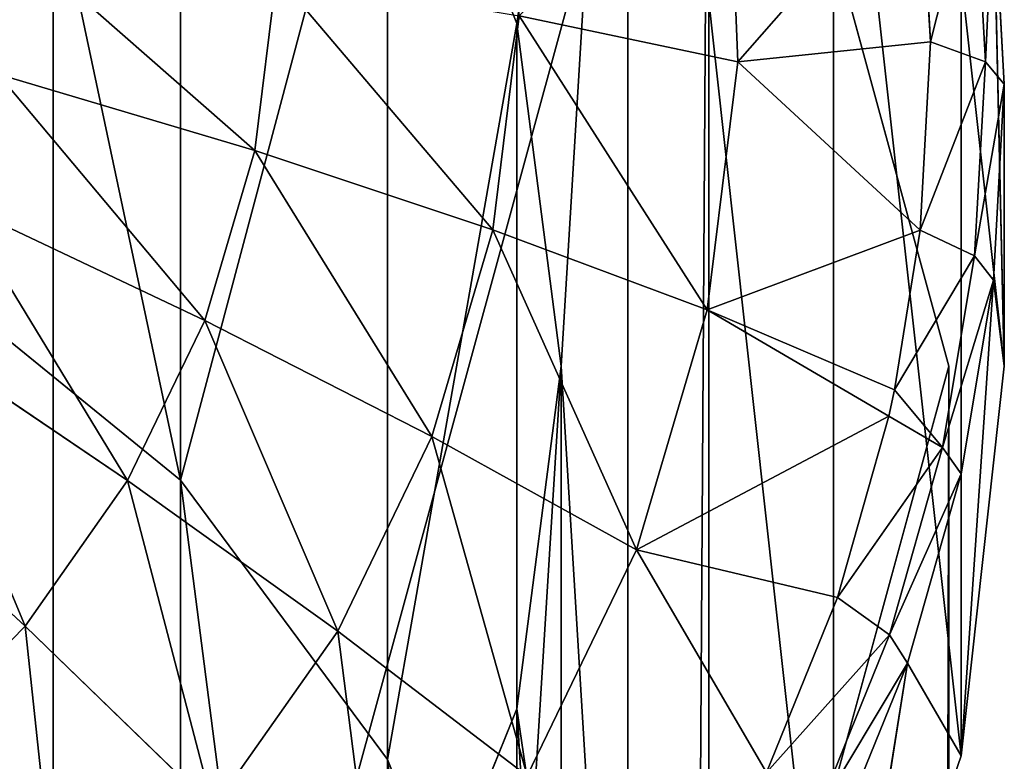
# Model space of a CAD drawing. Extents: x 80 to 596, y 77 to 1633.
# Tile 285 of 352: x 340.23 to 342.9, y 621.33 to 623.34. Entities that reach past the tile are written whole.
import ezdxf

# ---------------------------------------------------------------- set-up
doc = ezdxf.new("R2010")
doc.units = 0
doc.header["$LTSCALE"] = 25.4
doc.layers.get('0').update_dxf_attribs({"color": 13, "linetype": 'CONTINUOUS'})

# ---------------------------------------------------------------- blocks, each defined once
blk = doc.blocks.new('CADILLAC-III-8190-7988-799')
at = {"color": 250}
for p, q in [((2.425, 349.8531, 1447.3213), (2.425, 626.5262, 23.9618)), ((2.425, 349.8531, 1447.3213), (2.425, 626.5262, 23.9618)), ((4.2002, 348.1105, 1446.9825), (4.2002, 624.7836, 23.623)), ((4.85, 622.4031, 23.1603), (4.2002, 624.7836, 23.623)), ((4.2002, 348.1105, 1446.9825), (4.2002, 624.7836, 23.623)), ((4.85, 622.4031, 23.1603), (4.2002, 624.7836, 23.623)), ((4.2002, 620.0227, 22.6976), (4.85, 622.4031, 23.1603)), ((4.2002, 620.0227, 22.6976), (4.85, 622.4031, 23.1603)), ((4.85, 345.7301, 1446.5198), (4.85, 622.4031, 23.1603)), ((4.85, 345.7301, 1446.5198), (4.85, 622.4031, 23.1603))]:
    blk.add_line(p, q, dxfattribs=at)
at = {"color": 18}
for p, q in [((2.7701, 622.0945, 38.3811), (2.7701, 624.9567, 23.6567)), ((2.7701, 622.0945, 38.3811), (2.7701, 624.9567, 23.6567)), ((3.33, 621.3381, 38.234), (3.33, 624.2002, 23.5096)), ((3.6806, 623.3308, 23.3406), (3.33, 624.2002, 23.5096)), ((3.33, 621.3381, 38.234), (3.33, 624.2002, 23.5096)), ((3.6806, 623.3308, 23.3406), (3.33, 624.2002, 23.5096)), ((4.2512, 623.9025, 18.1519), (4.279, 623.2266, 18.0205)), ((4.2512, 623.9025, 18.1519), (4.279, 623.2266, 18.0205)), ((4.279, 623.2266, 18.0205), (4.7719, 623.7903, 18.7439)), ((4.279, 623.2266, 18.0205), (4.7719, 623.7903, 18.7439)), ((4.8, 623.2809, 18.6448), (4.7719, 623.7903, 18.7439)), ((4.8, 623.2809, 18.6448), (4.7719, 623.7903, 18.7439)), ((4.9197, 623.752, 19.0255), (4.9487, 623.2267, 18.9234)), ((4.9197, 623.752, 19.0255), (4.9487, 623.2267, 18.9234)), ((4.9707, 623.697, 19.337), (5, 623.1664, 19.2338)), ((5, 622.4031, 23.1603), (4.9707, 623.697, 19.337)), ((4.9707, 623.697, 19.337), (5, 623.1664, 19.2338)), ((5, 622.4031, 23.1603), (4.9707, 623.697, 19.337)), ((2.9713, 622.9864, 16.9809), (3.0301, 623.462, 17.0733)), ((2.9713, 622.9864, 16.9809), (3.0301, 623.462, 17.0733)), ((5, 622.4031, 23.1603), (4.8831, 623.4583, 23.3654)), ((5, 622.4031, 23.1603), (4.8831, 623.4583, 23.3654)), ((3.6153, 622.7722, 17.3935), (3.6869, 623.3509, 17.506)), ((3.6153, 622.7722, 17.3935), (3.6869, 623.3509, 17.506)), ((3.6869, 623.3509, 17.506), (4.279, 623.2266, 18.0205)), ((3.6869, 623.3509, 17.506), (4.279, 623.2266, 18.0205)), ((3.6806, 620.4687, 38.0651), (3.6806, 623.3308, 23.3406)), ((3.8, 622.4031, 23.1603), (3.6806, 623.3308, 23.3406)), ((3.6806, 620.4687, 38.0651), (3.6806, 623.3308, 23.3406)), ((3.8, 622.4031, 23.1603), (3.6806, 623.3308, 23.3406)), ((4.8, 623.2809, 18.6448), (4.279, 623.2266, 18.0205)), ((4.8, 623.2809, 18.6448), (4.279, 623.2266, 18.0205)), ((4.7719, 622.7714, 18.5458), (4.8, 623.2809, 18.6448)), ((4.7719, 622.7714, 18.5458), (4.8, 623.2809, 18.6448)), ((4.8, 623.2809, 18.6448), (4.9487, 623.2267, 18.9234)), ((4.8, 623.2809, 18.6448), (4.9487, 623.2267, 18.9234)), ((4.1959, 622.555, 17.89), (4.279, 623.2266, 18.0205)), ((4.1959, 622.555, 17.89), (4.279, 623.2266, 18.0205)), ((4.7719, 622.7714, 18.5458), (4.279, 623.2266, 18.0205)), ((4.7719, 622.7714, 18.5458), (4.279, 623.2266, 18.0205)), ((4.9487, 623.2267, 18.9234), (4.9197, 622.7015, 18.8213)), ((4.9487, 623.2267, 18.9234), (4.9197, 622.7015, 18.8213)), ((5, 623.1664, 19.2338), (4.9487, 623.2267, 18.9234)), ((5, 623.1664, 19.2338), (4.9487, 623.2267, 18.9234)), ((2.2753, 623.1936, 16.6593), (2.9713, 622.9864, 16.9809)), ((2.2753, 623.1936, 16.6593), (2.9713, 622.9864, 16.9809)), ((5, 623.1664, 19.2338), (4.9707, 622.6357, 19.1307)), ((5, 623.1664, 19.2338), (4.9707, 622.6357, 19.1307)), ((5, 623.1664, 19.2338), (5, 622.4031, 23.1603)), ((5, 623.1664, 19.2338), (5, 622.4031, 23.1603)), ((2.8355, 622.5262, 16.8914), (2.9713, 622.9864, 16.9809)), ((2.8355, 622.5262, 16.8914), (2.9713, 622.9864, 16.9809)), ((2.9713, 622.9864, 16.9809), (3.6153, 622.7722, 17.3935)), ((2.9713, 622.9864, 16.9809), (3.6153, 622.7722, 17.3935)), ((2.1713, 622.8412, 16.5908), (2.8355, 622.5262, 16.8914)), ((2.1713, 622.8412, 16.5908), (2.8355, 622.5262, 16.8914)), ((3.4501, 622.2123, 17.2847), (3.6153, 622.7722, 17.3935)), ((3.4501, 622.2123, 17.2847), (3.6153, 622.7722, 17.3935)), ((3.6153, 622.7722, 17.3935), (4.1959, 622.555, 17.89)), ((3.6153, 622.7722, 17.3935), (4.1959, 622.555, 17.89)), ((4.1959, 622.555, 17.89), (4.7719, 622.7714, 18.5458)), ((4.1959, 622.555, 17.89), (4.7719, 622.7714, 18.5458)), ((4.703, 622.3384, 18.4616), (4.7719, 622.7714, 18.5458)), ((4.703, 622.3384, 18.4616), (4.7719, 622.7714, 18.5458)), ((4.7719, 622.7714, 18.5458), (4.9197, 622.7015, 18.8213)), ((4.7719, 622.7714, 18.5458), (4.9197, 622.7015, 18.8213)), ((4.703, 622.3384, 18.4616), (4.9197, 622.7015, 18.8213)), ((4.703, 622.3384, 18.4616), (4.9197, 622.7015, 18.8213)), ((4.9197, 622.7015, 18.8213), (4.833, 622.1824, 18.7204)), ((4.9197, 622.7015, 18.8213), (4.833, 622.1824, 18.7204)), ((4.9707, 622.6357, 19.1307), (4.9197, 622.7015, 18.8213)), ((4.9707, 622.6357, 19.1307), (4.9197, 622.7015, 18.8213)), ((2.7701, 622.0945, 38.3811), (2.0361, 622.6905, 38.4969)), ((2.7701, 622.0945, 38.3811), (2.0361, 622.6905, 38.4969)), ((4.9707, 622.6357, 19.1307), (4.8831, 622.1113, 19.0287)), ((4.9707, 622.6357, 19.1307), (4.8831, 622.1113, 19.0287)), ((4.9707, 622.6357, 19.1307), (4.8831, 621.348, 22.9552)), ((4.9707, 622.6357, 19.1307), (4.8831, 621.348, 22.9552)), ((4.9707, 622.6357, 19.1307), (5, 622.4031, 23.1603)), ((4.9707, 622.6357, 19.1307), (5, 622.4031, 23.1603)), ((4.0042, 621.9052, 17.7637), (4.1959, 622.555, 17.89)), ((4.0042, 621.9052, 17.7637), (4.1959, 622.555, 17.89)), ((4.703, 622.3384, 18.4616), (4.1959, 622.555, 17.89)), ((4.6878, 622.2679, 18.448), (4.1959, 622.555, 17.89)), ((4.703, 622.3384, 18.4616), (4.1959, 622.555, 17.89)), ((4.6878, 622.2679, 18.448), (4.1959, 622.555, 17.89)), ((2.0111, 622.5098, 16.5264), (2.6263, 622.0934, 16.8073)), ((2.0111, 622.5098, 16.5264), (2.6263, 622.0934, 16.8073)), ((2.6263, 622.0934, 16.8073), (2.8355, 622.5262, 16.8914)), ((2.6263, 622.0934, 16.8073), (2.8355, 622.5262, 16.8914)), ((2.8355, 622.5262, 16.8914), (3.4501, 622.2123, 17.2847)), ((2.8355, 622.5262, 16.8914), (3.4501, 622.2123, 17.2847)), ((3.6806, 621.4755, 22.98), (3.8, 622.4031, 23.1603)), ((3.6806, 621.4755, 22.98), (3.8, 622.4031, 23.1603)), ((3.8, 619.541, 37.8847), (3.8, 622.4031, 23.1603)), ((3.8, 619.541, 37.8847), (3.8, 622.4031, 23.1603)), ((4.8831, 621.348, 22.9552), (5, 622.4031, 23.1603)), ((4.8831, 621.348, 22.9552), (5, 622.4031, 23.1603)), ((4.6878, 622.2679, 18.448), (4.703, 622.3384, 18.4616)), ((4.6878, 622.2679, 18.448), (4.703, 622.3384, 18.4616)), ((4.703, 622.3384, 18.4616), (4.833, 622.1824, 18.7204)), ((4.703, 622.3384, 18.4616), (4.833, 622.1824, 18.7204)), ((4.0042, 621.9052, 17.7637), (4.6878, 622.2679, 18.448)), ((4.0042, 621.9052, 17.7637), (4.6878, 622.2679, 18.448)), ((4.5487, 621.7764, 18.3524), (4.6878, 622.2679, 18.448)), ((4.5487, 621.7764, 18.3524), (4.6878, 622.2679, 18.448)), ((4.6878, 622.2679, 18.448), (4.833, 622.1824, 18.7204)), ((4.6878, 622.2679, 18.448), (4.833, 622.1824, 18.7204)), ((1.7988, 622.2079, 16.4677), (2.3491, 621.6991, 16.7307)), ((1.7988, 622.2079, 16.4677), (2.3491, 621.6991, 16.7307)), ((3.1955, 621.6857, 17.1823), (3.4501, 622.2123, 17.2847)), ((3.1955, 621.6857, 17.1823), (3.4501, 622.2123, 17.2847)), ((3.4501, 622.2123, 17.2847), (4.0042, 621.9052, 17.7637)), ((3.4501, 622.2123, 17.2847), (4.0042, 621.9052, 17.7637)), ((4.833, 622.1824, 18.7204), (4.6896, 621.6757, 18.6219)), ((4.833, 622.1824, 18.7204), (4.6896, 621.6757, 18.6219)), ((4.8831, 622.1113, 19.0287), (4.833, 622.1824, 18.7204)), ((4.8831, 622.1113, 19.0287), (4.833, 622.1824, 18.7204)), ((4.8831, 622.1113, 19.0287), (4.7383, 621.5992, 18.9292)), ((4.8831, 622.1113, 19.0287), (4.7383, 621.5992, 18.9292)), ((4.8831, 622.1113, 19.0287), (4.8831, 621.348, 22.9552)), ((4.8831, 622.1113, 19.0287), (4.8831, 621.348, 22.9552)), ((2.3491, 621.6991, 16.7307), (2.6263, 622.0934, 16.8073)), ((2.3491, 621.6991, 16.7307), (2.6263, 622.0934, 16.8073)), ((2.6263, 622.0934, 16.8073), (3.1955, 621.6857, 17.1823)), ((2.6263, 622.0934, 16.8073), (3.1955, 621.6857, 17.1823)), ((3.33, 621.3381, 38.234), (2.7701, 622.0945, 38.3811)), ((3.33, 621.3381, 38.234), (2.7701, 622.0945, 38.3811)), ((3.7087, 621.2939, 17.6449), (4.0042, 621.9052, 17.7637)), ((3.7087, 621.2939, 17.6449), (4.0042, 621.9052, 17.7637)), ((4.5487, 621.7764, 18.3524), (4.0042, 621.9052, 17.7637)), ((4.3564, 621.3024, 18.2603), (4.0042, 621.9052, 17.7637)), ((4.5487, 621.7764, 18.3524), (4.0042, 621.9052, 17.7637)), ((4.3564, 621.3024, 18.2603), (4.0042, 621.9052, 17.7637)), ((4.3564, 621.3024, 18.2603), (4.5487, 621.7764, 18.3524)), ((4.3564, 621.3024, 18.2603), (4.5487, 621.7764, 18.3524)), ((4.5487, 621.7764, 18.3524), (4.6896, 621.6757, 18.6219)), ((4.5487, 621.7764, 18.3524), (4.6896, 621.6757, 18.6219)), ((2.011, 621.3536, 16.6635), (2.3491, 621.6991, 16.7307)), ((2.011, 621.3536, 16.6635), (2.3491, 621.6991, 16.7307)), ((2.3491, 621.6991, 16.7307), (2.8582, 621.206, 17.0891)), ((2.3491, 621.6991, 16.7307), (2.8582, 621.206, 17.0891)), ((2.8582, 621.206, 17.0891), (3.1955, 621.6857, 17.1823)), ((2.8582, 621.206, 17.0891), (3.1955, 621.6857, 17.1823)), ((3.1955, 621.6857, 17.1823), (3.7087, 621.2939, 17.6449)), ((3.1955, 621.6857, 17.1823), (3.7087, 621.2939, 17.6449)), ((4.6896, 621.6757, 18.6219), (4.4913, 621.187, 18.5269)), ((4.6896, 621.6757, 18.6219), (4.4913, 621.187, 18.5269)), ((4.7383, 621.5992, 18.9292), (4.6896, 621.6757, 18.6219)), ((4.7383, 621.5992, 18.9292), (4.6896, 621.6757, 18.6219)), ((4.7383, 621.5992, 18.9292), (4.5379, 621.1055, 18.8332)), ((4.7383, 621.5992, 18.9292), (4.5379, 621.1055, 18.8332)), ((4.7383, 621.5992, 18.9292), (4.5379, 620.3423, 22.7597)), ((4.7383, 621.5992, 18.9292), (4.5379, 620.3423, 22.7597)), ((4.7383, 621.5992, 18.9292), (4.8831, 621.348, 22.9552)), ((4.7383, 621.5992, 18.9292), (4.8831, 621.348, 22.9552)), ((3.33, 620.6061, 22.811), (3.6806, 621.4755, 22.98)), ((3.33, 620.6061, 22.811), (3.6806, 621.4755, 22.98)), ((3.6806, 618.6133, 37.7044), (3.6806, 621.4755, 22.98)), ((3.6806, 618.6133, 37.7044), (3.6806, 621.4755, 22.98)), ((3.6806, 620.4687, 38.0651), (3.33, 621.3381, 38.234)), ((3.6806, 620.4687, 38.0651), (3.33, 621.3381, 38.234)), ((4.5379, 620.3423, 22.7597), (4.8831, 621.348, 22.9552)), ((4.5379, 620.3423, 22.7597), (4.8831, 621.348, 22.9552))]:
    blk.add_line(p, q, dxfattribs=at)
mesh = blk.add_polyface(dxfattribs=at)
corners = [(-4.7383, 620.836, 22.8557), (-4.9707, 622.9338, 23.2635), (-4.9707, 621.8725, 23.0572), (-4.7383, 623.9703, 23.465), (-4.2843, 619.8727, 22.6685), (-4.2843, 624.9335, 23.6522), (-3.63, 619.0278, 22.5042), (-3.77, 621.9356, 23.0695), (-3.5332, 621.03, 22.8934), (-2.8059, 618.3408, 22.3707), (-3.0743, 620.2106, 22.7341), (-2.4222, 619.529, 22.6016), (-1.8507, 617.8436, 22.274), (-1.618, 619.028, 22.5043), (-0.8089, 617.5597, 22.2189), (-0.712, 618.739, 22.4481), (0.2707, 617.5022, 22.2077), (0.2386, 618.6804, 22.4367), (1.1743, 618.8555, 22.4707), (1.3376, 617.6739, 22.2411), (2.0361, 619.2537, 22.5481), (2.342, 618.0668, 22.3174), (2.7701, 619.8497, 22.664), (3.2369, 618.6624, 22.4332), (3.33, 620.6061, 22.811), (3.9805, 619.4329, 22.583), (3.6806, 621.4755, 22.98), (3.8, 622.4031, 23.1603), (-3.77, 622.8707, 23.2512), (-3.63, 625.7785, 23.8164), (-3.5332, 623.7763, 23.4272), (-2.8059, 626.4656, 23.95), (-3.0743, 624.5957, 23.5865), (-2.4222, 625.2773, 23.719), (-1.8507, 626.9627, 24.0466), (-1.618, 625.7783, 23.8164), (-0.8089, 627.2466, 24.1018), (-0.712, 626.0673, 23.8726), (0.2707, 627.3041, 24.113), (0.2386, 626.126, 23.884), (1.1743, 625.9507, 23.8499), (1.3376, 627.1324, 24.0796), (2.0361, 625.5527, 23.7725), (2.342, 626.7396, 24.0032), (2.7701, 624.9567, 23.6567), (3.2369, 626.1439, 23.8875), (3.33, 624.2002, 23.5096), (3.9805, 625.3734, 23.7377), (3.6806, 623.3308, 23.3406), (4.5379, 620.3423, 22.7597), (4.5379, 624.4641, 23.5609), (4.8831, 621.348, 22.9552), (4.8831, 623.4583, 23.3654), (5, 622.4031, 23.1603)]
mesh.append_faces([[corners[k] for k in face] for face in [(0, 1, 2), (52, 51, 53)]], dxfattribs={"vtx0": -1, "color": 18})
mesh.append_faces([[corners[k] for k in face] for face in [(1, 0, 3), (3, 4, 5), (7, 6, 8), (8, 9, 10), (10, 9, 11), (11, 12, 13), (13, 14, 15), (15, 16, 17), (17, 16, 18), (18, 19, 20), (20, 21, 22), (22, 23, 24), (24, 25, 26), (26, 25, 27), (5, 28, 29), (28, 5, 7), (29, 30, 31), (31, 33, 34), (34, 35, 36), (36, 37, 38), (38, 40, 41), (41, 42, 43), (43, 44, 45), (45, 46, 47), (47, 49, 50), (50, 51, 52)]], dxfattribs={"vtx0": -1, "vtx1": -1, "color": 18})
mesh.append_faces([[corners[k] for k in face] for face in [(5, 6, 7), (47, 27, 25)]], dxfattribs={"vtx0": -1, "vtx1": -1, "vtx2": -1, "color": 18})
mesh.append_faces([[corners[k] for k in face] for face in [(3, 0, 4), (5, 4, 6), (8, 6, 9), (11, 9, 12), (13, 12, 14), (15, 14, 16), (18, 16, 19), (20, 19, 21), (22, 21, 23), (24, 23, 25), (29, 28, 30), (31, 30, 32), (31, 32, 33), (34, 33, 35), (36, 35, 37), (38, 37, 39), (38, 39, 40), (41, 40, 42), (43, 42, 44), (45, 44, 46), (47, 46, 48), (47, 48, 27), (47, 25, 49), (50, 49, 51)]], dxfattribs={"vtx0": -1, "vtx2": -1, "color": 18})
at = {"color": 250}
mesh = blk.add_polyface(dxfattribs=at)
corners = [(-4.2002, 624.7836, 23.623), (-4.2002, 620.0227, 22.6976), (-4.85, 622.4031, 23.1603), (-2.425, 626.5262, 23.9618), (-2.425, 618.2801, 22.3589), (0, 627.1641, 24.0858), (0, 617.6423, 22.2349), (2.425, 626.5262, 23.9618), (2.425, 618.2801, 22.3589), (4.2002, 624.7836, 23.623), (4.2002, 620.0227, 22.6976), (4.85, 622.4031, 23.1603)]
mesh.append_faces([[corners[k] for k in face] for face in [(0, 1, 2), (10, 9, 11)]], dxfattribs={"vtx0": -1, "color": 250})
mesh.append_faces([[corners[k] for k in face] for face in [(1, 3, 4), (4, 5, 6), (6, 7, 8), (8, 9, 10)]], dxfattribs={"vtx0": -1, "vtx1": -1, "color": 250})
mesh.append_faces([[corners[k] for k in face] for face in [(1, 0, 3), (4, 3, 5), (6, 5, 7), (8, 7, 9)]], dxfattribs={"vtx0": -1, "vtx2": -1, "color": 250})
mesh = blk.add_polyface(dxfattribs=at)
corners = [(0, 627.1641, 24.0858), (2.425, 349.8531, 1447.3213), (2.425, 626.5262, 23.9618), (0, 350.491, 1447.4452)]
mesh.append_faces([[corners[k] for k in face] for face in [(0, 1, 2), (1, 0, 3)]], dxfattribs={"vtx0": -1, "color": 250})
mesh = blk.add_polyface(dxfattribs=at)
corners = [(4.2002, 624.7836, 23.623), (2.425, 349.8531, 1447.3213), (4.2002, 348.1105, 1446.9825), (2.425, 626.5262, 23.9618)]
mesh.append_faces([[corners[k] for k in face] for face in [(0, 1, 2), (1, 0, 3)]], dxfattribs={"vtx0": -1, "color": 250})
at = {"color": 18}
mesh = blk.add_polyface(dxfattribs=at)
corners = [(2.0361, 625.5527, 23.7725), (2.7701, 622.0945, 38.3811), (2.7701, 624.9567, 23.6567), (2.0361, 622.6905, 38.4969)]
mesh.append_faces([[corners[k] for k in face] for face in [(0, 1, 2), (1, 0, 3)]], dxfattribs={"vtx0": -1, "color": 18})
mesh = blk.add_polyface(dxfattribs=at)
corners = [(3.33, 624.2002, 23.5096), (2.7701, 622.0945, 38.3811), (3.33, 621.3381, 38.234), (2.7701, 624.9567, 23.6567)]
mesh.append_faces([[corners[k] for k in face] for face in [(0, 1, 2), (1, 0, 3)]], dxfattribs={"vtx0": -1, "color": 18})
at = {"color": 250}
mesh = blk.add_polyface(dxfattribs=at)
corners = [(4.85, 622.4031, 23.1603), (4.2002, 348.1105, 1446.9825), (4.85, 345.7301, 1446.5198), (4.2002, 624.7836, 23.623)]
mesh.append_faces([[corners[k] for k in face] for face in [(0, 1, 2), (1, 0, 3)]], dxfattribs={"vtx0": -1, "color": 250})
at = {"color": 18}
mesh = blk.add_polyface(dxfattribs=at)
corners = [(3.6806, 623.3308, 23.3406), (3.33, 621.3381, 38.234), (3.6806, 620.4687, 38.0651), (3.33, 624.2002, 23.5096)]
mesh.append_faces([[corners[k] for k in face] for face in [(0, 1, 2), (1, 0, 3)]], dxfattribs={"vtx0": -1, "color": 18})
mesh = blk.add_polyface(dxfattribs=at)
corners = [(4.2512, 623.9025, 18.1519), (3.6869, 623.3509, 17.506), (3.6629, 623.9333, 17.6192), (4.279, 623.2266, 18.0205)]
mesh.append_faces([[corners[k] for k in face] for face in [(0, 1, 2), (1, 0, 3)]], dxfattribs={"vtx0": -1, "color": 18})
mesh = blk.add_polyface(dxfattribs=at)
corners = [(4.2512, 623.9025, 18.1519), (4.7719, 623.7903, 18.7439), (4.279, 623.2266, 18.0205)]
mesh.append_faces([[corners[k] for k in face] for face in [(0, 1, 2)]], dxfattribs={"color": 18})
mesh = blk.add_polyface(dxfattribs=at)
corners = [(4.7719, 623.7903, 18.7439), (4.8, 623.2809, 18.6448), (4.279, 623.2266, 18.0205)]
mesh.append_faces([[corners[k] for k in face] for face in [(0, 1, 2)]], dxfattribs={"color": 18})
mesh = blk.add_polyface(dxfattribs=at)
corners = [(4.8, 623.2809, 18.6448), (4.9197, 623.752, 19.0255), (4.9487, 623.2267, 18.9234), (4.7719, 623.7903, 18.7439)]
mesh.append_faces([[corners[k] for k in face] for face in [(0, 1, 2), (1, 0, 3)]], dxfattribs={"vtx0": -1, "color": 18})
mesh = blk.add_polyface(dxfattribs=at)
corners = [(4.9487, 623.2267, 18.9234), (4.9707, 623.697, 19.337), (5, 623.1664, 19.2338), (4.9197, 623.752, 19.0255)]
mesh.append_faces([[corners[k] for k in face] for face in [(0, 1, 2), (1, 0, 3)]], dxfattribs={"vtx0": -1, "color": 18})
mesh = blk.add_polyface(dxfattribs=at)
corners = [(4.9707, 623.697, 19.337), (4.8831, 623.4583, 23.3654), (5, 622.4031, 23.1603)]
mesh.append_faces([[corners[k] for k in face] for face in [(0, 1, 2)]], dxfattribs={"color": 18})
mesh = blk.add_polyface(dxfattribs=at)
corners = [(4.9707, 623.697, 19.337), (5, 622.4031, 23.1603), (5, 623.1664, 19.2338)]
mesh.append_faces([[corners[k] for k in face] for face in [(0, 1, 2)]], dxfattribs={"color": 18})
mesh = blk.add_polyface(dxfattribs=at)
corners = [(2.3203, 623.5578, 16.7301), (2.9713, 622.9864, 16.9809), (2.2753, 623.1936, 16.6593), (3.0301, 623.462, 17.0733)]
mesh.append_faces([[corners[k] for k in face] for face in [(0, 1, 2), (1, 0, 3)]], dxfattribs={"vtx0": -1, "color": 18})
mesh = blk.add_polyface(dxfattribs=at)
corners = [(3.0301, 623.462, 17.0733), (3.6153, 622.7722, 17.3935), (2.9713, 622.9864, 16.9809), (3.6869, 623.3509, 17.506)]
mesh.append_faces([[corners[k] for k in face] for face in [(0, 1, 2), (1, 0, 3)]], dxfattribs={"vtx0": -1, "color": 18})
mesh = blk.add_polyface(dxfattribs=at)
corners = [(3.6869, 623.3509, 17.506), (4.1959, 622.555, 17.89), (3.6153, 622.7722, 17.3935), (4.279, 623.2266, 18.0205)]
mesh.append_faces([[corners[k] for k in face] for face in [(0, 1, 2), (1, 0, 3)]], dxfattribs={"vtx0": -1, "color": 18})
mesh = blk.add_polyface(dxfattribs=at)
corners = [(3.8, 622.4031, 23.1603), (3.6806, 620.4687, 38.0651), (3.8, 619.541, 37.8847), (3.6806, 623.3308, 23.3406)]
mesh.append_faces([[corners[k] for k in face] for face in [(0, 1, 2), (1, 0, 3)]], dxfattribs={"vtx0": -1, "color": 18})
mesh = blk.add_polyface(dxfattribs=at)
corners = [(-3.5332, 618.1678, 37.6178), (-3.77, 620.0085, 37.9756), (-3.77, 619.0735, 37.7939), (-3.5332, 620.9142, 38.1517), (-3.0743, 617.3484, 37.4585), (-3.0743, 621.7336, 38.3109), (-2.4222, 616.6669, 37.3261), (-2.4222, 622.4152, 38.4434), (-1.618, 616.1658, 37.2287), (-1.618, 622.9162, 38.5408), (-0.712, 615.8769, 37.1725), (-0.712, 623.2051, 38.597), (0.2386, 615.8182, 37.1611), (0.2386, 623.2639, 38.6084), (1.1743, 615.9934, 37.1951), (1.1743, 623.0886, 38.5743), (2.0361, 616.3915, 37.2725), (2.0361, 622.6905, 38.4969), (2.7701, 616.9875, 37.3884), (2.7701, 622.0945, 38.3811), (3.33, 617.744, 37.5354), (3.33, 621.3381, 38.234), (3.6806, 618.6133, 37.7044), (3.6806, 620.4687, 38.0651), (3.8, 619.541, 37.8847)]
mesh.append_faces([[corners[k] for k in face] for face in [(0, 1, 2), (23, 22, 24)]], dxfattribs={"vtx0": -1, "color": 18})
mesh.append_faces([[corners[k] for k in face] for face in [(1, 0, 3), (3, 4, 5), (5, 6, 7), (7, 8, 9), (9, 10, 11), (11, 12, 13), (13, 14, 15), (15, 16, 17), (17, 18, 19), (19, 20, 21), (21, 22, 23)]], dxfattribs={"vtx0": -1, "vtx1": -1, "color": 18})
mesh.append_faces([[corners[k] for k in face] for face in [(3, 0, 4), (5, 4, 6), (7, 6, 8), (9, 8, 10), (11, 10, 12), (13, 12, 14), (15, 14, 16), (17, 16, 18), (19, 18, 20), (21, 20, 22)]], dxfattribs={"vtx0": -1, "vtx2": -1, "color": 18})
mesh = blk.add_polyface(dxfattribs=at)
corners = [(4.8, 623.2809, 18.6448), (4.7719, 622.7714, 18.5458), (4.279, 623.2266, 18.0205)]
mesh.append_faces([[corners[k] for k in face] for face in [(0, 1, 2)]], dxfattribs={"color": 18})
mesh = blk.add_polyface(dxfattribs=at)
corners = [(4.7719, 622.7714, 18.5458), (4.9487, 623.2267, 18.9234), (4.9197, 622.7015, 18.8213), (4.8, 623.2809, 18.6448)]
mesh.append_faces([[corners[k] for k in face] for face in [(0, 1, 2), (1, 0, 3)]], dxfattribs={"vtx0": -1, "color": 18})
mesh = blk.add_polyface(dxfattribs=at)
corners = [(4.279, 623.2266, 18.0205), (4.7719, 622.7714, 18.5458), (4.1959, 622.555, 17.89)]
mesh.append_faces([[corners[k] for k in face] for face in [(0, 1, 2)]], dxfattribs={"color": 18})
mesh = blk.add_polyface(dxfattribs=at)
corners = [(4.9197, 622.7015, 18.8213), (5, 623.1664, 19.2338), (4.9707, 622.6357, 19.1307), (4.9487, 623.2267, 18.9234)]
mesh.append_faces([[corners[k] for k in face] for face in [(0, 1, 2), (1, 0, 3)]], dxfattribs={"vtx0": -1, "color": 18})
mesh = blk.add_polyface(dxfattribs=at)
corners = [(2.2753, 623.1936, 16.6593), (2.8355, 622.5262, 16.8914), (2.1713, 622.8412, 16.5908), (2.9713, 622.9864, 16.9809)]
mesh.append_faces([[corners[k] for k in face] for face in [(0, 1, 2), (1, 0, 3)]], dxfattribs={"vtx0": -1, "color": 18})
mesh = blk.add_polyface(dxfattribs=at)
corners = [(5, 623.1664, 19.2338), (5, 622.4031, 23.1603), (4.9707, 622.6357, 19.1307)]
mesh.append_faces([[corners[k] for k in face] for face in [(0, 1, 2)]], dxfattribs={"color": 18})
mesh = blk.add_polyface(dxfattribs=at)
corners = [(2.9713, 622.9864, 16.9809), (3.4501, 622.2123, 17.2847), (2.8355, 622.5262, 16.8914), (3.6153, 622.7722, 17.3935)]
mesh.append_faces([[corners[k] for k in face] for face in [(0, 1, 2), (1, 0, 3)]], dxfattribs={"vtx0": -1, "color": 18})
mesh = blk.add_polyface(dxfattribs=at)
corners = [(2.1713, 622.8412, 16.5908), (2.6263, 622.0934, 16.8073), (2.0111, 622.5098, 16.5264), (2.8355, 622.5262, 16.8914)]
mesh.append_faces([[corners[k] for k in face] for face in [(0, 1, 2), (1, 0, 3)]], dxfattribs={"vtx0": -1, "color": 18})
mesh = blk.add_polyface(dxfattribs=at)
corners = [(3.6153, 622.7722, 17.3935), (4.0042, 621.9052, 17.7637), (3.4501, 622.2123, 17.2847), (4.1959, 622.555, 17.89)]
mesh.append_faces([[corners[k] for k in face] for face in [(0, 1, 2), (1, 0, 3)]], dxfattribs={"vtx0": -1, "color": 18})
mesh = blk.add_polyface(dxfattribs=at)
corners = [(4.7719, 622.7714, 18.5458), (4.703, 622.3384, 18.4616), (4.1959, 622.555, 17.89)]
mesh.append_faces([[corners[k] for k in face] for face in [(0, 1, 2)]], dxfattribs={"color": 18})
mesh = blk.add_polyface(dxfattribs=at)
corners = [(4.7719, 622.7714, 18.5458), (4.9197, 622.7015, 18.8213), (4.703, 622.3384, 18.4616)]
mesh.append_faces([[corners[k] for k in face] for face in [(0, 1, 2)]], dxfattribs={"color": 18})
mesh = blk.add_polyface(dxfattribs=at)
corners = [(4.9197, 622.7015, 18.8213), (4.833, 622.1824, 18.7204), (4.703, 622.3384, 18.4616)]
mesh.append_faces([[corners[k] for k in face] for face in [(0, 1, 2)]], dxfattribs={"color": 18})
mesh = blk.add_polyface(dxfattribs=at)
corners = [(4.833, 622.1824, 18.7204), (4.9707, 622.6357, 19.1307), (4.8831, 622.1113, 19.0287), (4.9197, 622.7015, 18.8213)]
mesh.append_faces([[corners[k] for k in face] for face in [(0, 1, 2), (1, 0, 3)]], dxfattribs={"vtx0": -1, "color": 18})
mesh = blk.add_polyface(dxfattribs=at)
corners = [(4.9707, 622.6357, 19.1307), (4.8831, 621.348, 22.9552), (4.8831, 622.1113, 19.0287)]
mesh.append_faces([[corners[k] for k in face] for face in [(0, 1, 2)]], dxfattribs={"color": 18})
mesh = blk.add_polyface(dxfattribs=at)
corners = [(4.9707, 622.6357, 19.1307), (5, 622.4031, 23.1603), (4.8831, 621.348, 22.9552)]
mesh.append_faces([[corners[k] for k in face] for face in [(0, 1, 2)]], dxfattribs={"color": 18})
mesh = blk.add_polyface(dxfattribs=at)
corners = [(4.1959, 622.555, 17.89), (4.6878, 622.2679, 18.448), (4.0042, 621.9052, 17.7637)]
mesh.append_faces([[corners[k] for k in face] for face in [(0, 1, 2)]], dxfattribs={"color": 18})
mesh = blk.add_polyface(dxfattribs=at)
corners = [(4.1959, 622.555, 17.89), (4.703, 622.3384, 18.4616), (4.6878, 622.2679, 18.448)]
mesh.append_faces([[corners[k] for k in face] for face in [(0, 1, 2)]], dxfattribs={"color": 18})
mesh = blk.add_polyface(dxfattribs=at)
corners = [(2.0111, 622.5098, 16.5264), (2.3491, 621.6991, 16.7307), (1.7988, 622.2079, 16.4677), (2.6263, 622.0934, 16.8073)]
mesh.append_faces([[corners[k] for k in face] for face in [(0, 1, 2), (1, 0, 3)]], dxfattribs={"vtx0": -1, "color": 18})
mesh = blk.add_polyface(dxfattribs=at)
corners = [(2.8355, 622.5262, 16.8914), (3.1955, 621.6857, 17.1823), (2.6263, 622.0934, 16.8073), (3.4501, 622.2123, 17.2847)]
mesh.append_faces([[corners[k] for k in face] for face in [(0, 1, 2), (1, 0, 3)]], dxfattribs={"vtx0": -1, "color": 18})
mesh = blk.add_polyface(dxfattribs=at)
corners = [(3.6806, 621.4755, 22.98), (3.8, 619.541, 37.8847), (3.6806, 618.6133, 37.7044), (3.8, 622.4031, 23.1603)]
mesh.append_faces([[corners[k] for k in face] for face in [(0, 1, 2), (1, 0, 3)]], dxfattribs={"vtx0": -1, "color": 18})
at = {"color": 250}
mesh = blk.add_polyface(dxfattribs=at)
corners = [(4.2002, 620.0227, 22.6976), (4.85, 345.7301, 1446.5198), (4.2002, 343.3496, 1446.0571), (4.85, 622.4031, 23.1603)]
mesh.append_faces([[corners[k] for k in face] for face in [(0, 1, 2), (1, 0, 3)]], dxfattribs={"vtx0": -1, "color": 250})
at = {"color": 18}
mesh = blk.add_polyface(dxfattribs=at)
corners = [(4.703, 622.3384, 18.4616), (4.833, 622.1824, 18.7204), (4.6878, 622.2679, 18.448)]
mesh.append_faces([[corners[k] for k in face] for face in [(0, 1, 2)]], dxfattribs={"color": 18})
mesh = blk.add_polyface(dxfattribs=at)
corners = [(4.6878, 622.2679, 18.448), (4.5487, 621.7764, 18.3524), (4.0042, 621.9052, 17.7637)]
mesh.append_faces([[corners[k] for k in face] for face in [(0, 1, 2)]], dxfattribs={"color": 18})
mesh = blk.add_polyface(dxfattribs=at)
corners = [(4.5487, 621.7764, 18.3524), (4.833, 622.1824, 18.7204), (4.6896, 621.6757, 18.6219), (4.6878, 622.2679, 18.448)]
mesh.append_faces([[corners[k] for k in face] for face in [(0, 1, 2), (1, 0, 3)]], dxfattribs={"vtx0": -1, "color": 18})
mesh = blk.add_polyface(dxfattribs=at)
corners = [(1.7988, 622.2079, 16.4677), (2.011, 621.3536, 16.6635), (1.5399, 621.9434, 16.4163), (2.3491, 621.6991, 16.7307)]
mesh.append_faces([[corners[k] for k in face] for face in [(0, 1, 2), (1, 0, 3)]], dxfattribs={"vtx0": -1, "color": 18})
mesh = blk.add_polyface(dxfattribs=at)
corners = [(3.4501, 622.2123, 17.2847), (3.7087, 621.2939, 17.6449), (3.1955, 621.6857, 17.1823), (4.0042, 621.9052, 17.7637)]
mesh.append_faces([[corners[k] for k in face] for face in [(0, 1, 2), (1, 0, 3)]], dxfattribs={"vtx0": -1, "color": 18})
mesh = blk.add_polyface(dxfattribs=at)
corners = [(4.6896, 621.6757, 18.6219), (4.8831, 622.1113, 19.0287), (4.7383, 621.5992, 18.9292), (4.833, 622.1824, 18.7204)]
mesh.append_faces([[corners[k] for k in face] for face in [(0, 1, 2), (1, 0, 3)]], dxfattribs={"vtx0": -1, "color": 18})
mesh = blk.add_polyface(dxfattribs=at)
corners = [(4.8831, 622.1113, 19.0287), (4.8831, 621.348, 22.9552), (4.7383, 621.5992, 18.9292)]
mesh.append_faces([[corners[k] for k in face] for face in [(0, 1, 2)]], dxfattribs={"color": 18})
mesh = blk.add_polyface(dxfattribs=at)
corners = [(2.6263, 622.0934, 16.8073), (2.8582, 621.206, 17.0891), (2.3491, 621.6991, 16.7307), (3.1955, 621.6857, 17.1823)]
mesh.append_faces([[corners[k] for k in face] for face in [(0, 1, 2), (1, 0, 3)]], dxfattribs={"vtx0": -1, "color": 18})
mesh = blk.add_polyface(dxfattribs=at)
corners = [(4.3564, 621.3024, 18.2603), (3.7087, 621.2939, 17.6449), (4.0042, 621.9052, 17.7637)]
mesh.append_faces([[corners[k] for k in face] for face in [(0, 1, 2)]], dxfattribs={"color": 18})
mesh = blk.add_polyface(dxfattribs=at)
corners = [(4.0042, 621.9052, 17.7637), (4.5487, 621.7764, 18.3524), (4.3564, 621.3024, 18.2603)]
mesh.append_faces([[corners[k] for k in face] for face in [(0, 1, 2)]], dxfattribs={"color": 18})
mesh = blk.add_polyface(dxfattribs=at)
corners = [(4.3564, 621.3024, 18.2603), (4.6896, 621.6757, 18.6219), (4.4913, 621.187, 18.5269), (4.5487, 621.7764, 18.3524)]
mesh.append_faces([[corners[k] for k in face] for face in [(0, 1, 2), (1, 0, 3)]], dxfattribs={"vtx0": -1, "color": 18})
mesh = blk.add_polyface(dxfattribs=at)
corners = [(2.3491, 621.6991, 16.7307), (2.4468, 620.7856, 17.0074), (2.011, 621.3536, 16.6635), (2.8582, 621.206, 17.0891)]
mesh.append_faces([[corners[k] for k in face] for face in [(0, 1, 2), (1, 0, 3)]], dxfattribs={"vtx0": -1, "color": 18})
mesh = blk.add_polyface(dxfattribs=at)
corners = [(3.1955, 621.6857, 17.1823), (3.3172, 620.7372, 17.5367), (2.8582, 621.206, 17.0891), (3.7087, 621.2939, 17.6449)]
mesh.append_faces([[corners[k] for k in face] for face in [(0, 1, 2), (1, 0, 3)]], dxfattribs={"vtx0": -1, "color": 18})
mesh = blk.add_polyface(dxfattribs=at)
corners = [(4.4913, 621.187, 18.5269), (4.7383, 621.5992, 18.9292), (4.5379, 621.1055, 18.8332), (4.6896, 621.6757, 18.6219)]
mesh.append_faces([[corners[k] for k in face] for face in [(0, 1, 2), (1, 0, 3)]], dxfattribs={"vtx0": -1, "color": 18})
mesh = blk.add_polyface(dxfattribs=at)
corners = [(4.7383, 621.5992, 18.9292), (4.5379, 620.3423, 22.7597), (4.5379, 621.1055, 18.8332)]
mesh.append_faces([[corners[k] for k in face] for face in [(0, 1, 2)]], dxfattribs={"color": 18})
mesh = blk.add_polyface(dxfattribs=at)
corners = [(4.7383, 621.5992, 18.9292), (4.8831, 621.348, 22.9552), (4.5379, 620.3423, 22.7597)]
mesh.append_faces([[corners[k] for k in face] for face in [(0, 1, 2)]], dxfattribs={"color": 18})
mesh = blk.add_polyface(dxfattribs=at)
corners = [(3.33, 620.6061, 22.811), (3.6806, 618.6133, 37.7044), (3.33, 617.744, 37.5354), (3.6806, 621.4755, 22.98)]
mesh.append_faces([[corners[k] for k in face] for face in [(0, 1, 2), (1, 0, 3)]], dxfattribs={"vtx0": -1, "color": 18})
mesh = blk.add_polyface(dxfattribs=at)
corners = [(2.011, 621.3536, 16.6635), (1.9721, 620.4354, 16.9393), (1.6208, 621.0658, 16.6076), (2.4468, 620.7856, 17.0074)]
mesh.append_faces([[corners[k] for k in face] for face in [(0, 1, 2), (1, 0, 3)]], dxfattribs={"vtx0": -1, "color": 18})
blk = doc.blocks.new('GRUPUJ_1')
at = {"color": 0}
blk.add_blockref('CADILLAC-III-8190-7988-799', (258.0665, -77.4909, -7.1114), dxfattribs=at)

msp = doc.modelspace()

# ---------------------------------------------------------------- block references
at = {"color": 0}
msp.add_blockref('GRUPUJ_1', (79.8335, 77.4909, -7.9886), dxfattribs=at)

doc.saveas('drawing.dxf')
